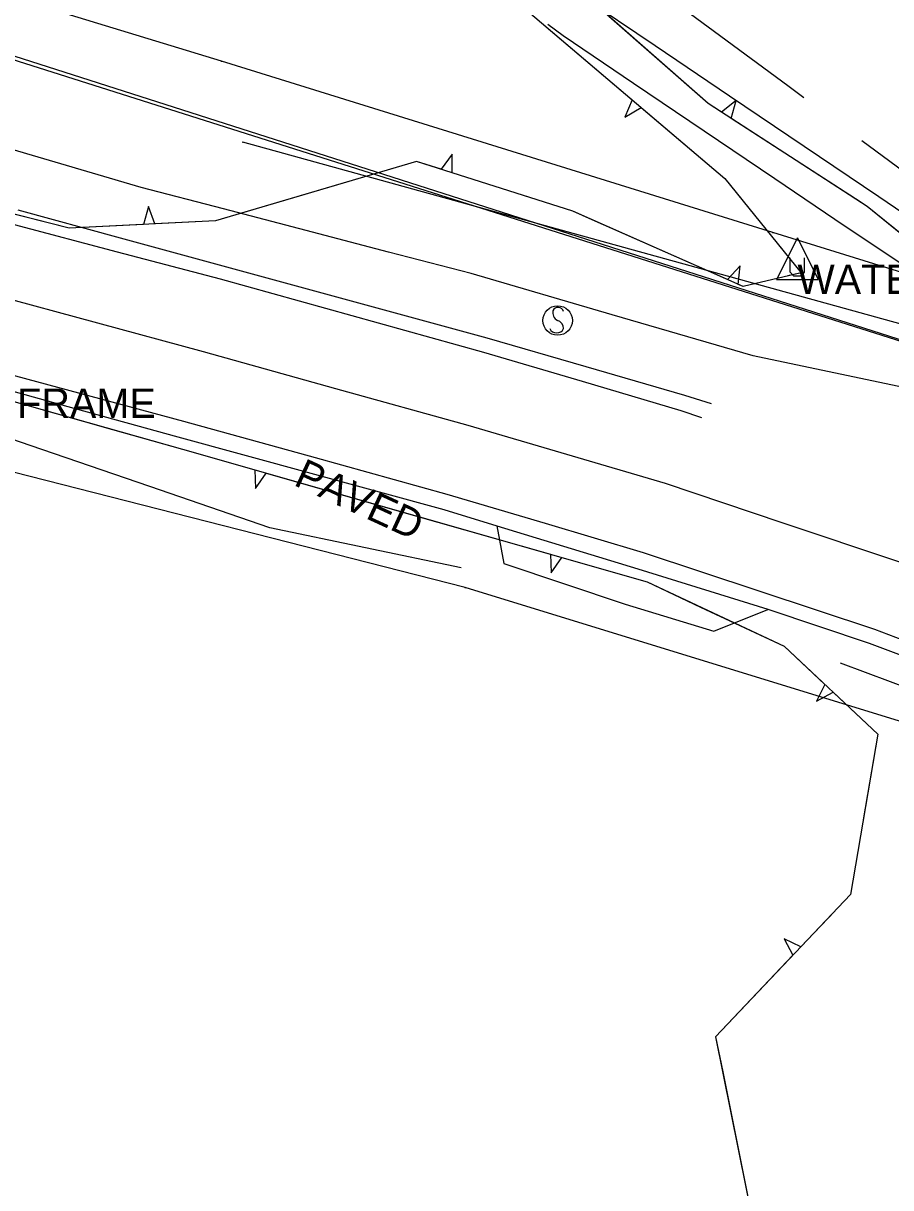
# Model space of a CAD drawing. Extents: x 954793 to 988390, y 1867850 to 1924428.
# Drawn here: x 964127.5 to 964274, y 1900632.7 to 1900829.4 of the extents above; entities that cross this region are included whole.
import ezdxf

# ---------------------------------------------------------------- set-up
doc = ezdxf.new("R2010")
doc.units = 0
for name, color, linetype in [('S_DITCHLINE', 7, 'Continuous'), ('S_EDGE_BITUMINOUS', 7, 'Continuous'), ('S_EDGE_PAVEMENT', 7, 'Continuous'), ('S_FIBER_OPTIC_CABLE', 7, 'Continuous'), ('S_PARKING_ANNOT', 7, 'Continuous'), ('S_PAVEMENT_CROWN', 7, 'Continuous'), ('S_SHOULDER', 7, 'Continuous'), ('S_SIGN', 7, 'Continuous'), ('S_SURVEY_TEXT_ANNOT', 7, 'Continuous'), ('S_TREE', 7, 'Continuous'), ('S_UNDERGROUND_CABLE', 7, 'Continuous'), ('S_UTILITY_POLE_ANNOT', 7, 'Continuous'), ('S_UTL_PT_SYM', 7, 'Continuous'), ('S_WATER_UTILITIES', 7, 'Continuous')]:
    doc.layers.add(name, color=color, linetype=linetype)

msp = doc.modelspace()

# ---------------------------------------------------------------- linework, layer by layer
at = {"layer": 'S_DITCHLINE'}
for points in [[(964340.39, 1900741.93), (964319.96, 1900752.43), (964299.53, 1900762.94), (964275.16, 1900768.06), (964250.79, 1900773.19), (964226.96, 1900780.14), (964203.13, 1900787.09), (964189.2, 1900790.73), (964175.27, 1900794.37), (964161.33, 1900798.01), (964147.4, 1900801.65), (964131.89, 1900806.2), (964116.37, 1900810.75)], [(964201.45, 1900737.41), (964185.28, 1900740.78), (964169.12, 1900744.15), (964148.88, 1900751.11), (964128.63, 1900758.06), (964108.39, 1900765.02), (964088.15, 1900771.98)], [(964352.91, 1900686.88), (964334.55, 1900694.66), (964316.19, 1900702.44), (964303.53, 1900707.14), (964290.87, 1900711.84), (964278.22, 1900716.55), (964265.56, 1900721.25)]]:
    msp.add_lwpolyline(points, dxfattribs=at)
at = {"layer": 'S_EDGE_BITUMINOUS'}
msp.add_lwpolyline([(964207.5, 1900744.47), (964208.66, 1900738.13), (964229.15, 1900731.22), (964244.16, 1900726.68), (964253.3, 1900730.37)], dxfattribs=at)
at = {"layer": 'S_EDGE_PAVEMENT'}
for points in [[(964259.36, 1900816.81), (964256.65, 1900818.82), (964237.03, 1900833.37), (964225.33, 1900841.58), (964213.64, 1900849.79), (964201.94, 1900858), (964190.24, 1900866.22), (964178.37, 1900875.87), (964166.49, 1900885.51), (964154.61, 1900895.16), (964142.74, 1900904.81)], [(964348.01, 1900726.65), (964351.68, 1900730.33), (964352.37, 1900732.1), (964350.95, 1900734.89), (964348.64, 1900737.18), (964343.46, 1900741.41), (964343.05, 1900741.78), (964324.02, 1900755.55), (964304.98, 1900769.32), (964285.67, 1900782.2), (964266.37, 1900795.07), (964254.44, 1900803.12), (964242.52, 1900811.17), (964230.6, 1900819.23), (964218.68, 1900827.28), (964216.12, 1900829.19)], [(964277.06, 1900803.77), (964276.27, 1900804.27), (964269.19, 1900809.52)], [(964125.95, 1900795.4), (964143.34, 1900790.79), (964160.74, 1900786.19), (964183, 1900780.01), (964205.26, 1900773.84), (964221.92, 1900768.9), (964238.59, 1900763.96), (964242.05, 1900762.79)], [(964119.01, 1900771.72), (964136.78, 1900766.95), (964154.55, 1900762.18), (964176.8, 1900756), (964199.05, 1900749.83), (964215.63, 1900744.91), (964232.21, 1900740), (964251.75, 1900733.5), (964271.29, 1900727), (964291.42, 1900719.36), (964311.55, 1900711.73), (964331.22, 1900703.03), (964350.89, 1900694.32), (964371.29, 1900683.95), (964391.68, 1900673.58), (964409.57, 1900663.37), (964427.45, 1900653.17)]]:
    msp.add_lwpolyline(points, dxfattribs=at)
at = {"layer": 'S_FIBER_OPTIC_CABLE'}
for p, q in [((964280.9, 1900773.98), (963742.61, 1900944.77)), ((964278.11, 1900775.13), (963743.78, 1900946.13)), ((964279.29, 1900777.57), (964164.6, 1900809.32)), ((964202.14, 1900734.07), (964070.73, 1900767.57)), ((964293.24, 1900706.01), (964202.14, 1900734.07))]:
    msp.add_line(p, q, dxfattribs=at)
at = {"layer": 'S_PAVEMENT_CROWN'}
for points in [[(964140.33, 1900897.48), (964150.48, 1900889.4), (964160.63, 1900881.31), (964170.77, 1900873.23), (964180.92, 1900865.14), (964191.1, 1900857.39), (964201.29, 1900849.65), (964211.47, 1900841.9), (964221.66, 1900834.15), (964234.25, 1900825.64), (964246.83, 1900817.13), (964259.42, 1900808.63), (964272.01, 1900800.12), (964284.73, 1900791.48), (964297.44, 1900782.84), (964310.15, 1900774.19), (964322.87, 1900765.55), (964334.68, 1900757.16), (964346.5, 1900748.76), (964358.32, 1900740.36), (964370.14, 1900731.97), (964382.45, 1900717.58), (964382.52, 1900712.05)], [(964140.33, 1900897.48), (964150.48, 1900889.4), (964160.63, 1900881.31), (964170.77, 1900873.23), (964180.92, 1900865.14), (964191.1, 1900857.39), (964201.29, 1900849.65), (964211.47, 1900841.9), (964221.66, 1900834.15), (964234.25, 1900825.64), (964246.83, 1900817.13), (964259.42, 1900808.63), (964272.01, 1900800.12), (964284.73, 1900791.48), (964297.44, 1900782.84), (964310.15, 1900774.19), (964322.87, 1900765.55), (964334.68, 1900757.16), (964346.5, 1900748.76), (964358.32, 1900740.36), (964370.14, 1900731.97), (964382.45, 1900717.58), (964382.52, 1900712.05)], [(964122.13, 1900783.6), (964140, 1900778.76), (964157.87, 1900773.92), (964180.24, 1900767.69), (964202.61, 1900761.46), (964219.27, 1900756.57), (964235.93, 1900751.67), (964255.66, 1900745.06), (964275.38, 1900738.44), (964295.41, 1900730.74), (964315.45, 1900723.04), (964335.76, 1900714.13), (964356.07, 1900705.21), (964377.45, 1900694.29), (964398.83, 1900683.36), (964416.16, 1900673.4), (964433.49, 1900663.44)], [(964122.13, 1900783.6), (964140, 1900778.76), (964157.87, 1900773.92), (964180.24, 1900767.69), (964202.61, 1900761.46), (964219.27, 1900756.57), (964235.93, 1900751.67), (964255.66, 1900745.06), (964275.38, 1900738.44), (964295.41, 1900730.74), (964315.45, 1900723.04), (964335.76, 1900714.13), (964356.07, 1900705.21), (964377.45, 1900694.29), (964398.83, 1900683.36), (964416.16, 1900673.4), (964433.49, 1900663.44)]]:
    msp.add_lwpolyline(points, dxfattribs=at)
at = {"layer": 'S_SHOULDER'}
for points in [[(964126.53, 1900797.85), (964143.87, 1900793.11), (964161.21, 1900788.38), (964183.5, 1900782.31), (964205.78, 1900776.24), (964222.5, 1900771.4), (964239.22, 1900766.56), (964243.68, 1900765.14)], [(964118.41, 1900769.25), (964136.01, 1900764.37), (964153.6, 1900759.49), (964176.05, 1900753.37), (964198.51, 1900747.25), (964207.51, 1900744.47), (964231.33, 1900737.21), (964253.27, 1900730.4), (964270.39, 1900724.66), (964290.7, 1900717.03), (964311.01, 1900709.41), (964330.46, 1900700.86), (964349.9, 1900692.32), (964370.09, 1900681.87), (964390.28, 1900671.42), (964408.11, 1900661.11), (964425.94, 1900650.81)]]:
    msp.add_lwpolyline(points, dxfattribs=at)
at = {"layer": 'S_SIGN'}
msp.add_circle((964217.76, 1900779.17), 2.49, dxfattribs=at)
for centre, radius, start, end in [((964217.83, 1900780.44), 0.95, 16.5258, 156.8957), ((964218.44, 1900780.5), 1.5, 167.1196, 241.9813), ((964217.34, 1900777.83), 1.4, 358.6529, 73.7063), ((964217.6, 1900778.35), 1.28, 204.641, 335.359)]:
    msp.add_arc(centre, radius, start, end, dxfattribs=at)
at = {"layer": 'S_TREE'}
for p, q in [((964230.36, 1900816.45), (964229.14, 1900813.55)), ((964229.14, 1900813.55), (964231.86, 1900815.18)), ((964247.94, 1900816.32), (964245.46, 1900814.35)), ((964247.11, 1900813.29), (964247.94, 1900816.32)), ((964199.94, 1900807.27), (964198.06, 1900804.72)), ((964199.93, 1900804.13), (964199.94, 1900807.27)), ((964148.63, 1900798.42), (964147.76, 1900795.38)), ((964149.72, 1900795.48), (964148.63, 1900798.42)), ((964248.63, 1900788.4), (964246.48, 1900786.07)), ((964248.28, 1900785.27), (964248.63, 1900788.4)), ((964166.61, 1900753.93), (964166.69, 1900750.8)), ((964166.69, 1900750.8), (964168.5, 1900753.39)), ((964216.57, 1900739.67), (964216.65, 1900736.54)), ((964216.65, 1900736.54), (964218.46, 1900739.13)), ((964262.89, 1900717.69), (964261.52, 1900714.88)), ((964261.52, 1900714.88), (964264.32, 1900716.35)), ((964258.85, 1900673.34), (964256.03, 1900674.72)), ((964256.03, 1900674.72), (964257.5, 1900671.92))]:
    msp.add_line(p, q, dxfattribs=at)
for points in [[(963796.63, 1900845.39), (963806.05, 1900826.62), (963810.79, 1900792.55), (963862.1, 1900799.49), (963902.66, 1900808.03), (963926.26, 1900801.88), (963968.49, 1900801.47), (964036.42, 1900788.51), (964075.41, 1900779.74), (964154.37, 1900757.43), (964232.89, 1900735.01), (964256.03, 1900724.13), (964271.84, 1900709.29), (964267.22, 1900682.18), (964244.46, 1900658.15), (964250.89, 1900626.06)], [(964203.08, 1900839.65), (964245.99, 1900803.16), (964258.89, 1900787.25), (964249.1, 1900784.91), (964220.33, 1900797.66), (964193.94, 1900806.03), (964159.96, 1900795.99), (964135.21, 1900794.75), (964062.93, 1900813.19)], [(964298.06, 1900832.78), (964308.63, 1900819.1), (964331.59, 1900797.01), (964330.67, 1900780.14), (964322.18, 1900767.1), (964303.41, 1900771.53), (964270.06, 1900798.43), (964243.19, 1900815.82), (964225.17, 1900831.65)], [(964245.46, 1900814.35), (964243.19, 1900815.82), (964226.43, 1900830.54)], [(964215.43, 1900829.15), (964230.36, 1900816.45)], [(964231.86, 1900815.18), (964245.99, 1900803.16), (964250.05, 1900798.15)], [(964268.09, 1900799.7), (964247.11, 1900813.29)], [(964198.06, 1900804.72), (964193.94, 1900806.03), (964174.11, 1900800.17)], [(964223.62, 1900796.2), (964220.33, 1900797.66), (964199.93, 1900804.13)], [(964174.11, 1900800.17), (964159.96, 1900795.99), (964149.72, 1900795.48)], [(964279.38, 1900790.9), (964270.06, 1900798.43), (964268.09, 1900799.7)], [(964147.76, 1900795.38), (964135.21, 1900794.75), (964123.16, 1900797.82)], [(964250.05, 1900798.15), (964258.89, 1900787.25), (964256.64, 1900786.71)], [(964246.48, 1900786.07), (964223.62, 1900796.2)], [(964249.57, 1900785.02), (964249.1, 1900784.91), (964248.28, 1900785.27)], [(964118.51, 1900767.56), (964142.57, 1900760.76)], [(964142.57, 1900760.76), (964154.37, 1900757.43), (964166.61, 1900753.93)], [(964168.5, 1900753.39), (964192.54, 1900746.53)], [(964192.54, 1900746.53), (964216.57, 1900739.67)], [(964218.46, 1900739.13), (964232.89, 1900735.01), (964241.93, 1900730.76)], [(964241.93, 1900730.76), (964256.03, 1900724.13), (964262.89, 1900717.69)], [(964264.32, 1900716.35), (964271.84, 1900709.29), (964269.38, 1900694.83)], [(964264.52, 1900679.33), (964258.85, 1900673.34)], [(964257.5, 1900671.92), (964244.46, 1900658.15), (964245.65, 1900652.23)], [(964245.65, 1900652.23), (964250.56, 1900627.71)]]:
    msp.add_lwpolyline(points, dxfattribs=at)
at = {"layer": 'S_UNDERGROUND_CABLE'}
for p, q in [((964258.28, 1900793.16), (964254.75, 1900786.07)), ((964258.28, 1900793.16), (964261.77, 1900786.07)), ((964257.08, 1900787.31), (964257.08, 1900789.75)), ((964259.44, 1900789.75), (964259.44, 1900787.31)), ((964257.7, 1900786.65), (964257.08, 1900787.31)), ((964259.44, 1900787.31), (964258.9, 1900786.65)), ((964254.75, 1900786.07), (964261.77, 1900786.07)), ((964258.9, 1900786.65), (964257.7, 1900786.65))]:
    msp.add_line(p, q, dxfattribs=at)
at = {"layer": 'S_UTL_PT_SYM'}
for points in [[(964160.98, 1900822.97), (964160.98, 1900823.02), (964160.98, 1900822.97), (964160.93, 1900822.97), (964160.98, 1900822.97), (964160.98, 1900822.92), (964160.98, 1900822.97), (964161.03, 1900822.97)], [(964164.6, 1900809.32), (964164.6, 1900809.37), (964164.6, 1900809.32), (964164.55, 1900809.32), (964164.6, 1900809.32), (964164.6, 1900809.27), (964164.6, 1900809.32), (964164.65, 1900809.32)], [(964254.11, 1900794.02), (964254.11, 1900794.07), (964254.11, 1900794.02), (964254.06, 1900794.02), (964254.11, 1900794.02), (964254.11, 1900793.97), (964254.11, 1900794.02), (964254.16, 1900794.02)], [(964202.14, 1900734.07), (964202.14, 1900734.12), (964202.14, 1900734.07), (964202.09, 1900734.07), (964202.14, 1900734.07), (964202.14, 1900734.02), (964202.14, 1900734.07), (964202.19, 1900734.07)]]:
    msp.add_lwpolyline(points, dxfattribs=at)
at = {"layer": 'S_WATER_UTILITIES'}
for p, q in [((964160.98, 1900822.97), (964042.6, 1900859.15)), ((964254.11, 1900794.02), (964160.98, 1900822.97)), ((964358.93, 1900761.64), (964254.11, 1900794.02))]:
    msp.add_line(p, q, dxfattribs=at)

# ---------------------------------------------------------------- texts
at = {"layer": 'S_PARKING_ANNOT'}
msp.add_text('PAVED', height=5, rotation=335.2819, dxfattribs=at).set_placement((964172.98, 1900751.43))
at = {"layer": 'S_SURVEY_TEXT_ANNOT'}
msp.add_text('GRAVL DW  1 ST FRAME', height=5, dxfattribs=at).set_placement((964071.09, 1900762.68))
at = {"layer": 'S_UTILITY_POLE_ANNOT'}
msp.add_text('WATER KIMZEY REGIANAL', height=5, dxfattribs=at).set_placement((964258.28, 1900783.63))

doc.saveas('drawing.dxf')
